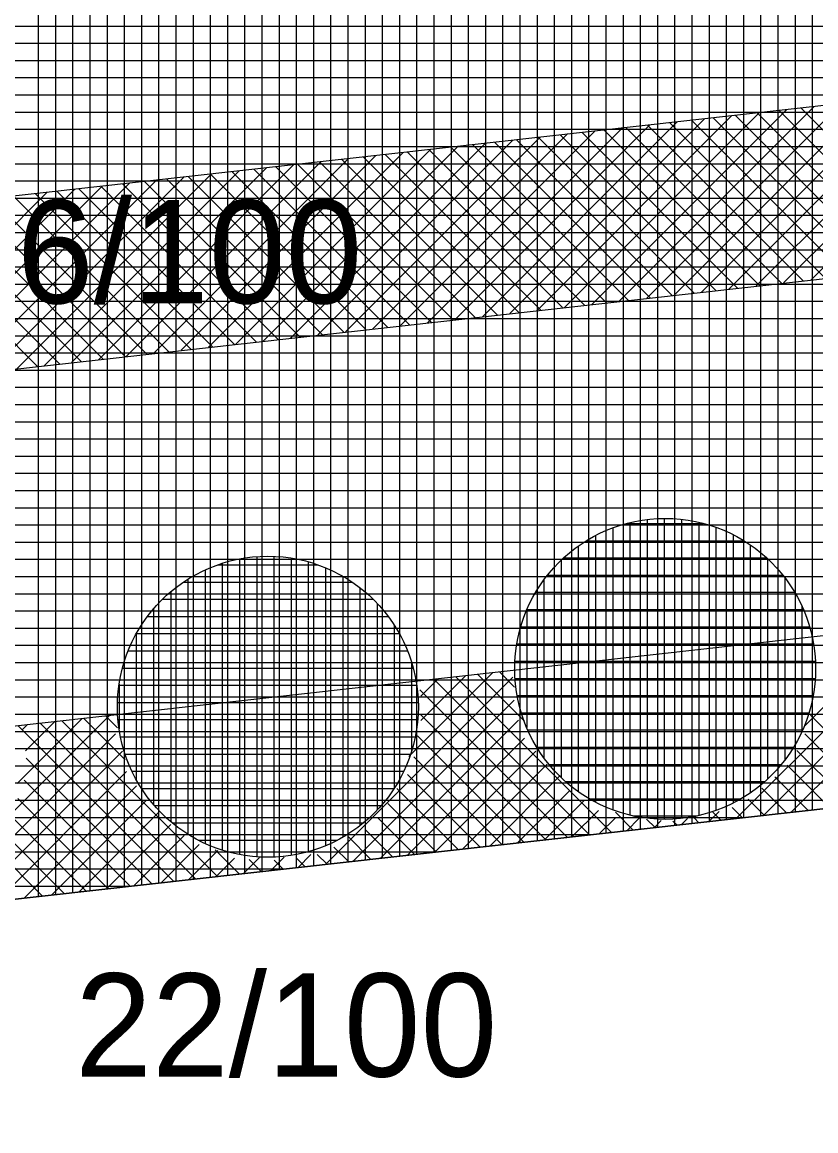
# Model space of a CAD drawing. Extents: x -565346 to -564154, y -1097386 to -1095620.
# Drawn here: x -565144.11 to -565134.88, y -1095864.18 to -1095851.29 of the extents above; entities that cross this region are included whole.
import ezdxf

# ---------------------------------------------------------------- set-up
doc = ezdxf.new("R2010")
doc.units = 0
for name, color, linetype in [('Vrstva 1', 7, 'Continuous'), ('Vrstva 40', 7, 'Continuous'), ('Vrstva 41', 7, 'Continuous'), ('Vrstva 42', 7, 'Continuous'), ('Vrstva 43', 7, 'Continuous'), ('Vrstva 44', 7, 'Continuous')]:
    doc.layers.add(name, color=color, linetype=linetype)

msp = doc.modelspace()

# ---------------------------------------------------------------- linework, layer by layer
at = {"layer": 'Vrstva 1'}
msp.add_line((-565052.84, -1095851.27), (-565230.93, -1095871.19), dxfattribs=at)
at = {"layer": 'Vrstva 41'}
for p, q in [((-565132.987, -1095852.057), (-565135.253, -1095854.323)), ((-565132.668, -1095852.021), (-565134.934, -1095854.287)), ((-565133.942, -1095852.164), (-565136.208, -1095854.43)), ((-565133.624, -1095852.128), (-565135.89, -1095854.394)), ((-565133.305, -1095852.092), (-565135.571, -1095854.358)), ((-565135.216, -1095852.306), (-565137.482, -1095854.572)), ((-565134.898, -1095852.271), (-565137.164, -1095854.536)), ((-565134.579, -1095852.235), (-565136.845, -1095854.501)), ((-565134.261, -1095852.199), (-565136.527, -1095854.465)), ((-565133.498, -1095854.126), (-565135.308, -1095852.316)), ((-565133.243, -1095854.098), (-565135.053, -1095852.288)), ((-565136.49, -1095852.449), (-565138.756, -1095854.715)), ((-565136.172, -1095852.413), (-565138.438, -1095854.679)), ((-565135.853, -1095852.377), (-565138.119, -1095854.643)), ((-565135.535, -1095852.342), (-565137.801, -1095854.608)), ((-565134.515, -1095854.24), (-565136.325, -1095852.43)), ((-565134.261, -1095854.212), (-565136.071, -1095852.402)), ((-565134.006, -1095854.183), (-565135.816, -1095852.373)), ((-565133.752, -1095854.155), (-565135.562, -1095852.345)), ((-565137.445, -1095852.556), (-565139.711, -1095854.821)), ((-565137.127, -1095852.52), (-565139.393, -1095854.786)), ((-565136.809, -1095852.484), (-565139.074, -1095854.75)), ((-565135.787, -1095854.382), (-565137.597, -1095852.572)), ((-565135.533, -1095854.354), (-565137.343, -1095852.544)), ((-565135.278, -1095854.326), (-565137.088, -1095852.516)), ((-565135.024, -1095854.297), (-565136.834, -1095852.487)), ((-565134.77, -1095854.269), (-565136.58, -1095852.459)), ((-565138.719, -1095852.698), (-565140.985, -1095854.964)), ((-565138.401, -1095852.662), (-565140.667, -1095854.928)), ((-565138.082, -1095852.627), (-565140.348, -1095854.893)), ((-565137.764, -1095852.591), (-565140.03, -1095854.857)), ((-565136.805, -1095854.496), (-565138.615, -1095852.686)), ((-565136.55, -1095854.468), (-565138.36, -1095852.658)), ((-565136.296, -1095854.439), (-565138.106, -1095852.629)), ((-565136.041, -1095854.411), (-565137.851, -1095852.601)), ((-565139.675, -1095852.805), (-565141.941, -1095855.071)), ((-565139.356, -1095852.769), (-565141.622, -1095855.035)), ((-565139.038, -1095852.734), (-565141.304, -1095855)), ((-565138.077, -1095854.639), (-565139.887, -1095852.829)), ((-565137.822, -1095854.61), (-565139.632, -1095852.8)), ((-565137.568, -1095854.582), (-565139.378, -1095852.772)), ((-565137.313, -1095854.553), (-565139.123, -1095852.743)), ((-565137.059, -1095854.525), (-565138.869, -1095852.715)), ((-565140.949, -1095852.947), (-565143.214, -1095855.213)), ((-565140.63, -1095852.912), (-565142.896, -1095855.178)), ((-565140.312, -1095852.876), (-565142.578, -1095855.142)), ((-565139.993, -1095852.84), (-565142.259, -1095855.106)), ((-565139.094, -1095854.752), (-565140.904, -1095852.942)), ((-565138.84, -1095854.724), (-565140.65, -1095852.914)), ((-565138.585, -1095854.695), (-565140.395, -1095852.885)), ((-565138.331, -1095854.667), (-565140.141, -1095852.857)), ((-565142.222, -1095853.09), (-565144.488, -1095855.356)), ((-565141.904, -1095853.054), (-565144.17, -1095855.32)), ((-565141.585, -1095853.019), (-565143.851, -1095855.285)), ((-565141.267, -1095852.983), (-565143.533, -1095855.249)), ((-565140.366, -1095854.895), (-565142.176, -1095853.085)), ((-565140.112, -1095854.866), (-565141.922, -1095853.056)), ((-565139.857, -1095854.838), (-565141.667, -1095853.028)), ((-565139.603, -1095854.809), (-565141.413, -1095852.999)), ((-565139.349, -1095854.781), (-565141.159, -1095852.971)), ((-565143.178, -1095853.197), (-565145.444, -1095855.463)), ((-565142.859, -1095853.161), (-565145.125, -1095855.427)), ((-565142.541, -1095853.125), (-565144.807, -1095855.391)), ((-565141.384, -1095855.008), (-565143.194, -1095853.198)), ((-565141.129, -1095854.98), (-565142.939, -1095853.17)), ((-565140.875, -1095854.952), (-565142.685, -1095853.142)), ((-565140.62, -1095854.923), (-565142.43, -1095853.113)), ((-565143.815, -1095853.268), (-565146.081, -1095855.534)), ((-565143.496, -1095853.232), (-565145.762, -1095855.498)), ((-565142.656, -1095855.151), (-565144.466, -1095853.341)), ((-565142.401, -1095855.122), (-565144.211, -1095853.312)), ((-565142.147, -1095855.094), (-565143.957, -1095853.284)), ((-565141.892, -1095855.065), (-565143.702, -1095853.255)), ((-565141.638, -1095855.037), (-565143.448, -1095853.227)), ((-565143.673, -1095855.265), (-565145.483, -1095853.455)), ((-565143.419, -1095855.236), (-565145.229, -1095853.426)), ((-565143.164, -1095855.208), (-565144.974, -1095853.398)), ((-565142.91, -1095855.179), (-565144.72, -1095853.369)), ((-565143.928, -1095855.293), (-565145.738, -1095853.483)), ((-565133.855, -1095858.319), (-565135.003, -1095859.467)), ((-565133.857, -1095858.603), (-565135.803, -1095860.55)), ((-565138.632, -1095858.853), (-565139.61, -1095859.83)), ((-565138.951, -1095858.889), (-565139.471, -1095859.409)), ((-565138.267, -1095859.417), (-565138.812, -1095858.873)), ((-565138.381, -1095859.021), (-565138.557, -1095858.845)), ((-565133.81, -1095858.84), (-565135.485, -1095860.514)), ((-565138.403, -1095858.907), (-565140.58, -1095861.084)), ((-565139.269, -1095858.924), (-565139.472, -1095859.128)), ((-565137.51, -1095860.741), (-565139.32, -1095858.93)), ((-565137.255, -1095860.712), (-565139.066, -1095858.901)), ((-565137.764, -1095860.769), (-565139.482, -1095859.052)), ((-565133.749, -1095859.061), (-565135.167, -1095860.479)), ((-565138.387, -1095859.173), (-565140.262, -1095861.048)), ((-565143.091, -1095859.352), (-565144.284, -1095860.546)), ((-565143.409, -1095859.387), (-565144.166, -1095860.144)), ((-565142.908, -1095859.868), (-565143.391, -1095859.385)), ((-565142.997, -1095859.497), (-565143.136, -1095859.357)), ((-565138.335, -1095859.405), (-565139.943, -1095861.013)), ((-565138.019, -1095860.798), (-565139.473, -1095859.343)), ((-565133.948, -1095860.342), (-565134.94, -1095859.35)), ((-565142.343, -1095861.281), (-565144.154, -1095859.471)), ((-565144.046, -1095859.458), (-565144.104, -1095859.516)), ((-565143.728, -1095859.423), (-565144.067, -1095859.763)), ((-565142.089, -1095861.253), (-565143.899, -1095859.442)), ((-565141.834, -1095861.224), (-565143.645, -1095859.414)), ((-565143.023, -1095859.567), (-565145.039, -1095861.583)), ((-565138.264, -1095859.616), (-565139.625, -1095860.977)), ((-565138.273, -1095860.826), (-565139.509, -1095859.589)), ((-565134.203, -1095860.371), (-565135.007, -1095859.567)), ((-565142.942, -1095859.768), (-565144.72, -1095861.547)), ((-565138.132, -1095859.768), (-565139.307, -1095860.942)), ((-565134.457, -1095860.399), (-565135.098, -1095859.758)), ((-565142.598, -1095861.31), (-565144.059, -1095859.849)), ((-565138.527, -1095860.854), (-565139.551, -1095859.831)), ((-565138.001, -1095859.919), (-565138.988, -1095860.906)), ((-565142.895, -1095860.005), (-565144.402, -1095861.512)), ((-565138.782, -1095860.883), (-565139.627, -1095860.037)), ((-565137.85, -1095860.05), (-565138.67, -1095860.87)), ((-565134.711, -1095860.428), (-565135.21, -1095859.93)), ((-565142.852, -1095861.338), (-565144.085, -1095860.105)), ((-565142.779, -1095860.171), (-565144.084, -1095861.476)), ((-565134.966, -1095860.456), (-565135.356, -1095860.066)), ((-565139.036, -1095860.911), (-565139.749, -1095860.199)), ((-565137.743, -1095860.227), (-565138.351, -1095860.835)), ((-565135.22, -1095860.485), (-565135.507, -1095860.197)), ((-565143.106, -1095861.367), (-565144.156, -1095860.316)), ((-565142.662, -1095860.338), (-565143.765, -1095861.44)), ((-565139.29, -1095860.94), (-565139.855, -1095860.375)), ((-565137.577, -1095860.343), (-565138.033, -1095860.799)), ((-565135.729, -1095860.541), (-565135.85, -1095860.42)), ((-565135.475, -1095860.513), (-565135.664, -1095860.324)), ((-565143.361, -1095861.395), (-565144.243, -1095860.513)), ((-565142.521, -1095860.479), (-565143.447, -1095861.405)), ((-565139.545, -1095860.968), (-565139.972, -1095860.542)), ((-565137.405, -1095860.455), (-565137.714, -1095860.763)), ((-565137.204, -1095860.536), (-565137.396, -1095860.728)), ((-565137.001, -1095860.684), (-565137.207, -1095860.477)), ((-565136.933, -1095860.547), (-565137.077, -1095860.692)), ((-565136.747, -1095860.655), (-565136.846, -1095860.556)), ((-565136.37, -1095860.55), (-565136.44, -1095860.621)), ((-565136.238, -1095860.598), (-565136.293, -1095860.543)), ((-565136.003, -1095860.467), (-565136.122, -1095860.585)), ((-565135.983, -1095860.57), (-565136.077, -1095860.477)), ((-565142.38, -1095860.62), (-565143.128, -1095861.369)), ((-565139.799, -1095860.997), (-565140.118, -1095860.678)), ((-565136.676, -1095860.574), (-565136.759, -1095860.657)), ((-565136.492, -1095860.627), (-565136.539, -1095860.579)), ((-565143.615, -1095861.424), (-565144.324, -1095860.714)), ((-565142.223, -1095860.747), (-565142.81, -1095861.333)), ((-565140.054, -1095861.025), (-565140.314, -1095860.764)), ((-565143.869, -1095861.452), (-565144.446, -1095860.876)), ((-565142.047, -1095860.853), (-565142.491, -1095861.298)), ((-565141.83, -1095860.92), (-565142.173, -1095861.262)), ((-565141.58, -1095861.196), (-565141.863, -1095860.913)), ((-565140.308, -1095861.054), (-565140.481, -1095860.881)), ((-565141.639, -1095861.011), (-565141.854, -1095861.227)), ((-565141.347, -1095861.003), (-565141.536, -1095861.191)), ((-565141.326, -1095861.167), (-565141.467, -1095861.027)), ((-565141.061, -1095860.999), (-565141.217, -1095861.155)), ((-565141.071, -1095861.139), (-565141.175, -1095861.035)), ((-565140.817, -1095861.111), (-565140.914, -1095861.014)), ((-565140.75, -1095860.97), (-565140.899, -1095861.12)), ((-565140.562, -1095861.082), (-565140.677, -1095860.967))]:
    msp.add_line(p, q, dxfattribs=at)
at = {"layer": 'Vrstva 42'}
for points in [[(-565167.118, -1095855.874), (-565166.896, -1095857.862), (-565066.434, -1095846.625), (-565066.656, -1095844.637)], [(-565166.437, -1095861.963), (-565166.3, -1095863.961), (-565065.713, -1095852.71), (-565065.975, -1095850.726)]]:
    msp.add_lwpolyline(points, close=True, dxfattribs=at)
at = {"layer": 'Vrstva 43'}
for p, q in [((-565136.32, -1095846.775), (-565136.32, -1095860.608)), ((-565136.12, -1095846.761), (-565136.12, -1095860.585)), ((-565135.92, -1095846.747), (-565135.92, -1095860.563)), ((-565135.72, -1095846.734), (-565135.72, -1095860.54)), ((-565135.52, -1095846.72), (-565135.52, -1095860.518)), ((-565135.32, -1095846.706), (-565135.32, -1095860.496)), ((-565135.12, -1095846.692), (-565135.12, -1095860.473)), ((-565134.92, -1095846.679), (-565134.92, -1095860.451)), ((-565138.12, -1095846.898), (-565138.12, -1095860.809)), ((-565137.92, -1095846.884), (-565137.92, -1095860.786)), ((-565137.72, -1095846.871), (-565137.72, -1095860.764)), ((-565137.52, -1095846.857), (-565137.52, -1095860.742)), ((-565137.32, -1095846.843), (-565137.32, -1095860.719)), ((-565137.12, -1095846.83), (-565137.12, -1095860.697)), ((-565136.92, -1095846.816), (-565136.92, -1095860.675)), ((-565136.72, -1095846.802), (-565136.72, -1095860.652)), ((-565136.52, -1095846.788), (-565136.52, -1095860.63)), ((-565140.12, -1095847.035), (-565140.12, -1095861.033)), ((-565139.92, -1095847.022), (-565139.92, -1095861.01)), ((-565139.72, -1095847.008), (-565139.72, -1095860.988)), ((-565139.52, -1095846.994), (-565139.52, -1095860.965)), ((-565139.32, -1095846.98), (-565139.32, -1095860.943)), ((-565139.12, -1095846.967), (-565139.12, -1095860.921)), ((-565138.92, -1095846.953), (-565138.92, -1095860.898)), ((-565138.72, -1095846.939), (-565138.72, -1095860.876)), ((-565138.52, -1095846.926), (-565138.52, -1095860.854)), ((-565138.32, -1095846.912), (-565138.32, -1095860.831)), ((-565141.92, -1095847.159), (-565141.92, -1095861.234)), ((-565141.72, -1095847.145), (-565141.72, -1095861.212)), ((-565141.52, -1095847.131), (-565141.52, -1095861.189)), ((-565141.32, -1095847.118), (-565141.32, -1095861.167)), ((-565141.12, -1095847.104), (-565141.12, -1095861.144)), ((-565140.92, -1095847.09), (-565140.92, -1095861.122)), ((-565140.72, -1095847.076), (-565140.72, -1095861.1)), ((-565140.52, -1095847.063), (-565140.52, -1095861.077)), ((-565140.32, -1095847.049), (-565140.32, -1095861.055)), ((-565143.72, -1095847.282), (-565143.72, -1095861.435)), ((-565143.52, -1095847.269), (-565143.52, -1095861.413)), ((-565143.32, -1095847.255), (-565143.32, -1095861.391)), ((-565143.12, -1095847.241), (-565143.12, -1095861.368)), ((-565142.92, -1095847.227), (-565142.92, -1095861.346)), ((-565142.72, -1095847.214), (-565142.72, -1095861.323)), ((-565142.52, -1095847.2), (-565142.52, -1095861.301)), ((-565142.32, -1095847.186), (-565142.32, -1095861.279)), ((-565142.12, -1095847.173), (-565142.12, -1095861.256)), ((-565143.92, -1095847.296), (-565143.92, -1095861.458)), ((-565053.466, -1095851.34), (-565195.645, -1095851.34)), ((-565055.254, -1095851.54), (-565197.114, -1095851.54)), ((-565057.042, -1095851.74), (-565198.583, -1095851.74)), ((-565058.83, -1095851.94), (-565200.052, -1095851.94)), ((-565060.618, -1095852.14), (-565201.522, -1095852.14)), ((-565062.406, -1095852.34), (-565202.991, -1095852.34)), ((-565064.194, -1095852.54), (-565204.46, -1095852.54)), ((-565065.982, -1095852.74), (-565205.929, -1095852.74)), ((-565067.77, -1095852.94), (-565207.398, -1095852.94)), ((-565069.558, -1095853.14), (-565208.867, -1095853.14)), ((-565071.346, -1095853.34), (-565210.336, -1095853.34)), ((-565073.134, -1095853.54), (-565211.805, -1095853.54)), ((-565074.922, -1095853.74), (-565213.274, -1095853.74)), ((-565076.711, -1095853.94), (-565214.743, -1095853.94)), ((-565078.499, -1095854.14), (-565216.212, -1095854.14)), ((-565080.287, -1095854.34), (-565217.681, -1095854.34)), ((-565082.075, -1095854.54), (-565219.15, -1095854.54)), ((-565083.863, -1095854.74), (-565220.619, -1095854.74)), ((-565085.651, -1095854.94), (-565222.088, -1095854.94)), ((-565087.439, -1095855.14), (-565223.557, -1095855.14)), ((-565089.227, -1095855.34), (-565225.027, -1095855.34)), ((-565091.015, -1095855.54), (-565226.496, -1095855.54)), ((-565092.803, -1095855.74), (-565227.965, -1095855.74)), ((-565094.591, -1095855.94), (-565229.434, -1095855.94)), ((-565096.379, -1095856.14), (-565230.903, -1095856.14)), ((-565098.167, -1095856.34), (-565237.801, -1095856.34)), ((-565099.955, -1095856.54), (-565246.509, -1095856.54)), ((-565101.743, -1095856.74), (-565255.217, -1095856.74)), ((-565103.531, -1095856.94), (-565263.925, -1095856.94)), ((-565105.319, -1095857.14), (-565272.634, -1095857.14)), ((-565107.107, -1095857.34), (-565281.342, -1095857.34)), ((-565108.895, -1095857.54), (-565290.05, -1095857.54)), ((-565110.683, -1095857.74), (-565298.758, -1095857.74)), ((-565112.472, -1095857.94), (-565307.466, -1095857.94)), ((-565114.26, -1095858.14), (-565322.58, -1095858.14)), ((-565116.048, -1095858.34), (-565322.576, -1095858.34)), ((-565117.836, -1095858.54), (-565322.572, -1095858.54)), ((-565119.624, -1095858.74), (-565322.568, -1095858.74)), ((-565121.412, -1095858.94), (-565322.564, -1095858.94)), ((-565123.2, -1095859.14), (-565322.56, -1095859.14)), ((-565124.988, -1095859.34), (-565322.556, -1095859.34)), ((-565126.776, -1095859.54), (-565322.552, -1095859.54)), ((-565128.564, -1095859.74), (-565322.548, -1095859.74)), ((-565130.352, -1095859.94), (-565322.544, -1095859.94)), ((-565132.14, -1095860.14), (-565322.541, -1095860.14)), ((-565133.928, -1095860.34), (-565322.537, -1095860.34)), ((-565135.716, -1095860.54), (-565322.533, -1095860.54)), ((-565137.504, -1095860.74), (-565322.529, -1095860.74)), ((-565139.292, -1095860.94), (-565322.525, -1095860.94)), ((-565141.08, -1095861.14), (-565322.521, -1095861.14)), ((-565142.868, -1095861.34), (-565322.517, -1095861.34))]:
    msp.add_line(p, q, dxfattribs=at)
msp.add_lwpolyline([(-565311.82, -1095858.04), (-565322.62, -1095856.13), (-565322.28, -1095873.28), (-565318.28, -1095873.19), (-565230.93, -1095871.19), (-565052.84, -1095851.27), (-565052.77, -1095836.13), (-565130.42, -1095846.37), (-565188.3, -1095850.34), (-565231.27, -1095856.19)], close=True, dxfattribs=at)
at = {"layer": 'Vrstva 44'}
for p, q in [((-565136.84, -1095857.075), (-565136.84, -1095860.547)), ((-565136.64, -1095857.061), (-565136.64, -1095860.559)), ((-565136.44, -1095857.07), (-565136.44, -1095860.548)), ((-565137.24, -1095857.171), (-565137.24, -1095860.449)), ((-565137.081, -1095857.12), (-565136.183, -1095857.12)), ((-565137.04, -1095857.111), (-565137.04, -1095860.511)), ((-565136.24, -1095857.105), (-565136.24, -1095860.514)), ((-565136.04, -1095857.165), (-565136.04, -1095860.457)), ((-565137.547, -1095857.32), (-565135.716, -1095857.32)), ((-565137.44, -1095857.26), (-565137.44, -1095860.361)), ((-565135.84, -1095857.25), (-565135.84, -1095860.37)), ((-565137.64, -1095857.383), (-565137.64, -1095860.237)), ((-565135.64, -1095857.368), (-565135.64, -1095860.251)), ((-565141.828, -1095857.6), (-565140.673, -1095857.6)), ((-565141.78, -1095857.584), (-565141.78, -1095860.916)), ((-565141.58, -1095857.532), (-565141.58, -1095860.967)), ((-565141.38, -1095857.505), (-565141.38, -1095860.993)), ((-565141.18, -1095857.503), (-565141.18, -1095860.997)), ((-565140.98, -1095857.523), (-565140.98, -1095860.978)), ((-565140.78, -1095857.566), (-565140.78, -1095860.935)), ((-565137.84, -1095857.547), (-565137.84, -1095860.074)), ((-565137.811, -1095857.52), (-565135.45, -1095857.52)), ((-565135.44, -1095857.529), (-565135.44, -1095860.092)), ((-565141.98, -1095857.662), (-565141.98, -1095860.838)), ((-565140.58, -1095857.634), (-565140.58, -1095860.865)), ((-565140.38, -1095857.734), (-565140.38, -1095860.767)), ((-565137.997, -1095857.72), (-565135.263, -1095857.72)), ((-565142.227, -1095857.8), (-565140.271, -1095857.8)), ((-565142.18, -1095857.768), (-565142.18, -1095860.731)), ((-565138.04, -1095857.774), (-565138.04, -1095859.844)), ((-565135.24, -1095857.75), (-565135.24, -1095859.872)), ((-565142.38, -1095857.916), (-565142.38, -1095860.584)), ((-565140.18, -1095857.867), (-565140.18, -1095860.633)), ((-565138.137, -1095857.92), (-565135.125, -1095857.92)), ((-565142.58, -1095858.114), (-565142.58, -1095860.387)), ((-565142.473, -1095858), (-565140.026, -1095858)), ((-565139.98, -1095858.049), (-565139.98, -1095860.452)), ((-565138.236, -1095858.12), (-565135.022, -1095858.12)), ((-565135.04, -1095858.082), (-565135.04, -1095859.538)), ((-565142.649, -1095858.2), (-565139.852, -1095858.2)), ((-565138.24, -1095858.129), (-565138.24, -1095859.492)), ((-565139.78, -1095858.304), (-565139.78, -1095860.197)), ((-565138.308, -1095858.32), (-565134.952, -1095858.32)), ((-565142.78, -1095858.404), (-565142.78, -1095860.098)), ((-565142.778, -1095858.4), (-565139.721, -1095858.4)), ((-565142.873, -1095858.6), (-565139.627, -1095858.6)), ((-565138.355, -1095858.52), (-565134.906, -1095858.52)), ((-565139.58, -1095858.73), (-565139.58, -1095859.767)), ((-565138.377, -1095858.72), (-565134.884, -1095858.72)), ((-565142.94, -1095858.8), (-565139.561, -1095858.8)), ((-565142.981, -1095859), (-565139.519, -1095859)), ((-565142.98, -1095858.987), (-565142.98, -1095859.508)), ((-565138.375, -1095858.92), (-565134.884, -1095858.92)), ((-565138.35, -1095859.12), (-565134.909, -1095859.12)), ((-565142.998, -1095859.2), (-565139.501, -1095859.2)), ((-565142.992, -1095859.4), (-565139.508, -1095859.4)), ((-565138.302, -1095859.32), (-565134.958, -1095859.32)), ((-565138.229, -1095859.52), (-565135.032, -1095859.52)), ((-565142.963, -1095859.6), (-565139.537, -1095859.6)), ((-565138.123, -1095859.72), (-565135.135, -1095859.72)), ((-565142.911, -1095859.8), (-565139.591, -1095859.8)), ((-565137.981, -1095859.92), (-565135.28, -1095859.92)), ((-565142.83, -1095860), (-565139.67, -1095860)), ((-565137.787, -1095860.12), (-565135.471, -1095860.12)), ((-565142.717, -1095860.2), (-565139.782, -1095860.2)), ((-565142.568, -1095860.4), (-565139.933, -1095860.4)), ((-565137.511, -1095860.32), (-565135.748, -1095860.32)), ((-565137, -1095860.52), (-565136.267, -1095860.52)), ((-565142.362, -1095860.6), (-565140.14, -1095860.6)), ((-565142.062, -1095860.8), (-565140.441, -1095860.8))]:
    msp.add_line(p, q, dxfattribs=at)
for centre in [(-565136.63, -1095858.81), (-565141.25, -1095859.25)]:
    msp.add_circle(centre, 1.75, dxfattribs=at)

# ---------------------------------------------------------------- texts
at = {"layer": 'Vrstva 40'}
for s, p in [('16/100', (-565145.06, -1095854.56)), ('22/100', (-565143.49, -1095863.55))]:
    msp.add_text(s, height=1.2, dxfattribs=at).set_placement(p)

doc.saveas('drawing.dxf')
